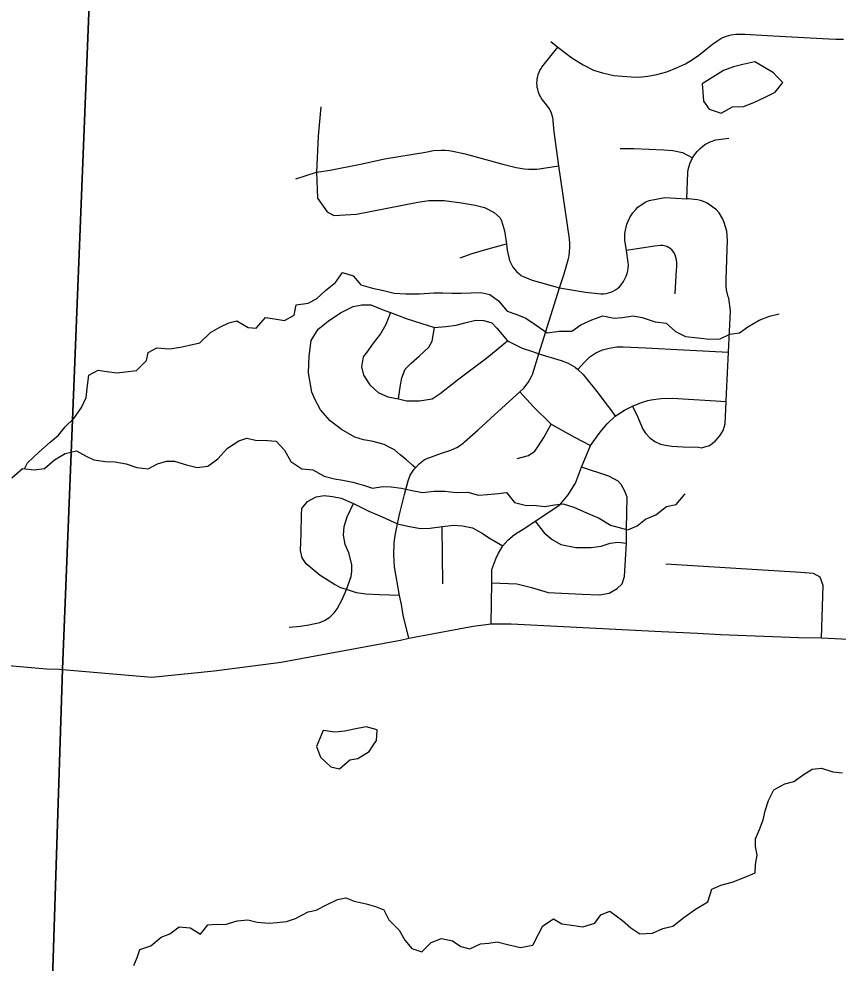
# Model space of a CAD drawing. Extents: x 114604 to 551442, y 316898 to 567001.
# Drawn here: x 194482 to 199673, y 455878 to 461862 of the extents above; entities that cross this region are included whole.
import ezdxf

# ---------------------------------------------------------------- set-up
doc = ezdxf.new("R2010")
doc.units = 0
for name, color, linetype in [('_CIVIL_CONSTRUCTION', 7, 'Continuous'), ('GE_P_Alignment_1000_Cardinal_Points', 7, 'Continuous'), ('GE_P_Alignment_500_Distances', 7, 'Continuous'), ('MT_X_Edge_Line', 7, 'Continuous'), ('PM_P_Cells', 7, 'Continuous')]:
    doc.layers.add(name, color=color, linetype=linetype)

msp = doc.modelspace()

# ---------------------------------------------------------------- linework, layer by layer
at = {"layer": '_CIVIL_CONSTRUCTION'}
for points in [[(193183, 457874.7), (193574.8, 457837.3), (194656, 457744.2), (194739.2, 457740.4), (194759.1, 457738.7), (195324.4, 457689.5), (195719.6, 457729.6), (196143.3, 457786.4), (196324.3, 457820), (196899.4, 457924.6), (196952.4, 457937.5), (197269.4, 457996), (197361.2, 458012.8), (197474.8, 458029.1), (197601, 458027.6), (197931.6, 458010.9), (198554.2, 457980.1), (198782.2, 457968.6)], [(198782.2, 457968.6), (198927.3, 457961.2), (199421.4, 457942.7), (199567.8, 457939.5)], [(199567.8, 457939.5), (199905.4, 457922.1), (199954.8, 457918.2), (200568.2, 457894.6), (200734.9, 457881), (200797.8, 457878.2)]]:
    msp.add_lwpolyline(points, dxfattribs=at)
at = {"layer": 'GE_P_Alignment_1000_Cardinal_Points'}
msp.add_line((197168.8, 458281.3), (197164.3, 458645.5), dxfattribs=at)
for points in [[(197852.4, 461717.7), (197896.6, 461681.7), (197984.6, 461615), (198057.5, 461570.8), (198122.6, 461537.6), (198180, 461520.3), (198251.8, 461503.9), (198306.6, 461497.6), (198360.6, 461493.7), (198410.4, 461493.3), (198467.6, 461499.6), (198524, 461510.1), (198587.1, 461526.6), (198648.9, 461550.5), (198706.3, 461577.5), (198749.6, 461603.5), (198789.3, 461631.3), (198835.1, 461667.1), (198877.4, 461701.9), (198910.9, 461724.3), (198936.5, 461740.5), (198965.7, 461753.1), (198995.7, 461761.3), (199027.6, 461764.2), (199081.7, 461765.5), (199261.7, 461755.2), (199612.8, 461735.8), (199657.6, 461733.2), (199707.1, 461733.6)], [(197867.5, 461214.6), (197866.7, 461225.1), (197863.1, 461243.1), (197856.5, 461263.6), (197851.6, 461274.9), (197841.2, 461293.7), (197832.5, 461306.4), (197800.6, 461348.4), (197791.4, 461361.7), (197786.7, 461369.7), (197781.1, 461380.6), (197776.3, 461391.9), (197772.2, 461403.5), (197769, 461415.4), (197766.6, 461427.5), (197765.1, 461439.7), (197764.4, 461455), (197764.8, 461467.3), (197766.4, 461482.5), (197769.5, 461497.5), (197772.8, 461509.4), (197778.1, 461523.7), (197783.2, 461534.8), (197790.7, 461548.1), (197795.7, 461555.8), (197803.1, 461565.6), (197896.6, 461681.7)], [(196395.5, 461303.5), (196378.4, 461118.7), (196367.7, 460890.1), (196373.4, 460725.5), (196436, 460638), (196478.2, 460615.9), (196620.6, 460624.9), (196717.2, 460643.5), (197009.1, 460700.3), (197079.1, 460710), (197175.8, 460711.5), (197286.9, 460696.4), (197372, 460682), (197432.9, 460666.2), (197492.9, 460634.2), (197532, 460602), (197539.3, 460582.8), (197559.3, 460519.1), (197570.7, 460436.7), (197576.3, 460396.3), (197590.8, 460329.6), (197612.4, 460288.6), (197635.6, 460260.2), (197648.9, 460247.5), (197661.2, 460238.8), (197663.3, 460236.2), (197734.7, 460206.5), (197907.7, 460156.6)], [(196952.4, 457937.5), (196917.2, 458083.1), (196906, 458150.8), (196892.5, 458208.7), (196861.9, 458390), (196856.7, 458465.7), (196859.4, 458541.5), (196865.3, 458589), (196880.9, 458661.4), (196893.6, 458720.3), (196924.7, 458847.3), (196948.8, 458935.3), (196961.6, 458969.6), (196987.1, 459008.7), (196994.3, 459016.4), (197019, 459042.8), (197049.8, 459066.6), (197062.2, 459074.8), (197160.4, 459109.6), (197219.6, 459128.5), (197260.6, 459147.3), (197297.7, 459173.1), (197304.1, 459178.5), (197392.6, 459257.1), (197495.6, 459352.7), (197656.1, 459498.2), (197682.1, 459521.6), (197709.7, 459556.5), (197730.7, 459595.8), (197735.8, 459608.9), (197776.6, 459740.2), (197907.7, 460156.6), (197936, 460246.4), (197962.6, 460335.4), (197967.6, 460360.9), (197971.1, 460386.7), (197973, 460412.6), (197973.2, 460438.6), (197971.6, 460468.2), (197904, 460929.8), (197872.5, 461146.1), (197867.5, 461214.6)], [(198750.5, 460981.5), (198769.2, 461009.1), (198781.6, 461023.4), (198798.5, 461040.8), (198813, 461053.4), (198828.4, 461064.6), (198844.7, 461074.6), (198861.8, 461083.2), (198897.8, 461095.9), (198980, 461105.6)], [(196235.9, 460847.8), (196367.7, 460890.1), (196453.5, 460902), (196656.5, 460944.1), (196798.6, 460974.5), (197058.4, 461017.6), (197108.3, 461027.2), (197157.3, 461030.7), (197182, 461030), (197206.5, 461027.8), (197230.8, 461023.9), (197310.5, 461006.8), (197548.3, 460941.8), (197631.9, 460919.9), (197658, 460914.8), (197684.4, 460911.3), (197711, 460909.4), (197737.6, 460909), (197764.3, 460910.2), (197904, 460929.8)], [(198291.8, 461040.1), (198378.2, 461040.3), (198568, 461031.9), (198626.4, 461027.5), (198686.6, 461014.2), (198750.5, 460981.5)], [(198724.4, 460720.5), (198713.9, 460721.5), (198720.7, 460887.4), (198723.1, 460906.2), (198732.6, 460943), (198750.5, 460981.5)], [(197907.7, 460156.6), (198072, 460130.2), (198169.3, 460119), (198185.4, 460119.3), (198201.5, 460121.3), (198217.2, 460124.7), (198232.5, 460129.8), (198247.3, 460136.3), (198261.3, 460144.3), (198274.5, 460153.6), (198286.7, 460164.2), (198297.8, 460175.9), (198313.6, 460197.9), (198329.7, 460230.3), (198335.6, 460247.4), (198339.9, 460264.9), (198342.7, 460282.8), (198343.9, 460300.8), (198343.4, 460318.9), (198332.2, 460394.9), (198322, 460460.5), (198321.3, 460481), (198322.2, 460501.5), (198324.6, 460521.8), (198328.7, 460541.9), (198334.3, 460561.7), (198341.4, 460580.9), (198354.1, 460606.3), (198371.5, 460631.9), (198390.1, 460654), (198404.5, 460667.8), (198436.5, 460691.7), (198453.7, 460701.6), (198475, 460711.5), (198575.4, 460729.2), (198713.9, 460721.5)], [(198966, 459488.1), (198978.7, 459749.8), (198991, 460012.5), (198979.3, 460091), (198976, 460101.3), (198966.1, 460145.1), (198963.5, 460167.5), (198963.1, 460212.4), (198971.3, 460459.8), (198967.2, 460517.5), (198951.4, 460571.9), (198940.1, 460596.8), (198917.9, 460632.5), (198901.3, 460650.7), (198887.6, 460663.2), (198871.4, 460675.8), (198854.9, 460686.5), (198837.7, 460695.7), (198819.8, 460703.5), (198801.3, 460709.9), (198782.4, 460714.6), (198724.4, 460720.5)], [(197278.3, 460348.1), (197353.9, 460374.2), (197456.2, 460405.4), (197570.7, 460436.7)], [(198640.2, 460120), (198648.8, 460274.4), (198650.5, 460286.3), (198651.4, 460302.5), (198650.8, 460318.8), (198648.6, 460334.9), (198639.4, 460366), (198632.6, 460380.7), (198627, 460388.4), (198618.3, 460397.8), (198608.6, 460406), (198586.4, 460418.4), (198561.8, 460424.9), (198549.1, 460425.9), (198509.9, 460421), (198332.2, 460394.9)], [(196994.3, 459016.4), (196978.9, 459032), (196938.3, 459066.8), (196897.8, 459099.7), (196861.9, 459129.9), (196841.4, 459142.4), (196796.1, 459164), (196726.8, 459183.5), (196664.9, 459193.4), (196611.2, 459211.5), (196526.4, 459260.4), (196454, 459315.5), (196393.7, 459385.1), (196356.1, 459452.9), (196338.3, 459496.2), (196317, 459618.7), (196320.3, 459725.1), (196333.9, 459823.4), (196378.3, 459895.3), (196441.3, 459946.9), (196520.7, 459998.6), (196600.1, 460040.1), (196655.3, 460050.7), (196712.5, 460049), (196784.3, 460020.9), (196835.5, 460000.9), (196936, 459962.7), (197034.3, 459930.7), (197116.3, 459906.7), (197187.8, 459911.4), (197253.2, 459920), (197308.2, 459934.7), (197377.6, 459951.6), (197428.8, 459949.9), (197477.9, 459935.9), (197510.9, 459901.4), (197576.9, 459822.1), (197671.4, 459775.5), (197736, 459754.3), (197776.6, 459740.2), (197917.4, 459697.4), (197963.2, 459680.4), (198006.2, 459654.6), (198023.6, 459639.9), (198057.9, 459608.2), (198151.4, 459489.4), (198193.7, 459433), (198236.3, 459377.8), (198260.5, 459343.3)], [(196835.5, 460000.9), (196807.4, 459925), (196773.1, 459865.4), (196726.5, 459807.8), (196686, 459750.3), (196663.8, 459719.4), (196652, 459655.9), (196664.6, 459604.9), (196705.9, 459541.8), (196757.4, 459495.1), (196818.9, 459466.9), (196886.5, 459455.1), (196937.7, 459441.2), (197019.5, 459441.8), (197101.1, 459454.7), (197152, 459487.7), (197269.9, 459580.6), (197447.3, 459714.2), (197576.9, 459822.1)], [(196886.5, 459455.1), (196898.2, 459528.8), (196908, 459586.2), (196930.1, 459641.5), (196966.6, 459680.7), (197017.4, 459724), (197078.3, 459781.7), (197100.6, 459818.7), (197116.3, 459906.7)], [(198023.6, 459639.9), (198066, 459687.4), (198100.4, 459720.9), (198137.9, 459746.5), (198179.3, 459765.1), (198221.2, 459775.8), (198270.5, 459783), (198311.4, 459783), (198454.7, 459776.3), (198693.3, 459763.5), (198978.7, 459749.8)], [(197474.8, 458029.1), (197478, 458287.6), (197478.6, 458372.3), (197504, 458440.9), (197520.4, 458476.1), (197547.7, 458522.5), (197580.8, 458557.9), (197623, 458593.4), (197693.2, 458638.7), (197753.6, 458679.3), (197910, 458782.2), (197963.2, 458845.4), (198008.8, 458919.7), (198046.9, 459021.7), (198103.2, 459158.9), (198164.5, 459243.6), (198209.6, 459296.2), (198260.5, 459343.3), (198283.2, 459359.7), (198319.1, 459382.2), (198370.4, 459407.9), (198426.3, 459431.4), (198466.6, 459442.8), (198487.3, 459447.6), (198549.3, 459456.7), (198623.2, 459457.5), (198963.5, 459438)], [(197656.1, 459498.2), (197742.6, 459403.2), (197854.8, 459292.6), (198001.6, 459211.3), (198103.2, 459158.9)], [(198370.4, 459407.9), (198402.1, 459342.1), (198435.4, 459262.5), (198452, 459236.4), (198479.3, 459206.7), (198511.9, 459182.8), (198547.4, 459166.6), (198579.1, 459160.2), (198618.4, 459154.9), (198691.8, 459150.9), (198787.1, 459148), (198807.8, 459143.6), (198857.3, 459158.2), (198894.3, 459186.8), (198922.3, 459220.6), (198945.1, 459252.6), (198957.2, 459295.2), (198963.5, 459438), (198966, 459488.1)], [(197638, 459076.8), (197710, 459095.8), (197751, 459122.9), (197773.4, 459156.1), (197808, 459209.9), (197854.8, 459292.6)], [(197478, 458287.6), (197637, 458282.5), (197729.5, 458257.7), (197834.6, 458226.6), (198051, 458215.4), (198162.3, 458213.1), (198222.7, 458223), (198273.4, 458252), (198305, 458280.9), (198319.3, 458328.2), (198331.3, 458539.3), (198331.7, 458632), (198336, 458831.6), (198319.8, 458872.9), (198297.3, 458910.9), (198278, 458933), (198220.5, 458964.4), (198046.9, 459021.7)], [(196892.5, 458208.7), (196766.4, 458211.6), (196681.1, 458216.3), (196621.3, 458225.7), (196557.5, 458245.3), (196522.2, 458256.7), (196482.4, 458276.9), (196391.7, 458334.7), (196301.6, 458407.7), (196275.9, 458447.3), (196266.7, 458492.7), (196270.9, 458598.9), (196272.1, 458721.9), (196275.6, 458759.3), (196310.7, 458802.5), (196366.5, 458832.8), (196416.9, 458840.6), (196469.2, 458835.4), (196523.4, 458824.5), (196602.1, 458791.5), (196699.5, 458741.8), (196783.8, 458707), (196880.9, 458661.4)], [(196557.5, 458245.3), (196587.4, 458328.1), (196592, 458358.9), (196591.8, 458404), (196572.6, 458477.5), (196549.8, 458531.5), (196538.2, 458591.2), (196543.4, 458645.4), (196561.6, 458707.2), (196602.1, 458791.5)], [(197753.6, 458679.3), (197809.6, 458605.8), (197859.8, 458563.6), (197915.5, 458530.7), (198009.9, 458512.9), (198107.9, 458511.8), (198170.7, 458519.7), (198227.8, 458538.5), (198277.7, 458546.3), (198331.3, 458539.3)], [(196880.9, 458661.4), (196947.3, 458646.5), (197025.8, 458631.6), (197088.6, 458633.9), (197164.3, 458645.5), (197238.2, 458653.4), (197293.6, 458648.3), (197356.6, 458635.8), (197414.1, 458604.8), (197467.9, 458570), (197547.7, 458522.5)], [(199567.8, 457939.5), (199577.3, 458271), (199557.9, 458324.9), (199516.4, 458346.9), (199436.8, 458352.7), (198991.3, 458381.3), (198580.8, 458407)], [(196195, 458006.8), (196267.2, 458013.6), (196319.2, 458021.8), (196388.6, 458036.7), (196417.5, 458048.7), (196451.4, 458070.3), (196480.4, 458098.3), (196498.6, 458124), (196530.1, 458182.4), (196557.5, 458245.3)]]:
    msp.add_lwpolyline(points, dxfattribs=at)
at = {"layer": 'GE_P_Alignment_500_Distances'}
for points in [[(195626.9, 478683.1), (195326.5, 471858.6), (195040.1, 464746.1), (194758, 457741.5), (194606.7, 453032), (194559.6, 451565), (194534.6, 450787.1), (194498.6, 450788.7), (189135.1, 451027), (187658.9, 451091.3), (187073.4, 451122.5), (185831.4, 451190.3), (184719.1, 451230.2), (180983.3, 451413.1), (180912.9, 451416.4), (178654.1, 451485.6)], [(194606.7, 453032), (194758, 457741.5), (195040.1, 464746.1), (195326.5, 471858.6), (195626.9, 478683.1)]]:
    msp.add_lwpolyline(points, dxfattribs=at)
at = {"layer": 'MT_X_Edge_Line'}
for points in [[(199286.7, 461495.4), (199262.5, 461520.1), (199196.3, 461559.7), (199144.1, 461589.4), (199068.3, 461572.9), (199010.4, 461558.4), (198946.7, 461534), (198879.1, 461491.4), (198811.4, 461450.9)], [(198811.4, 461450.9), (198820.3, 461340.8), (198856.6, 461288.9), (198930.8, 461263.4), (199002.4, 461303.9), (199072.3, 461306.4), (199138.1, 461330.9), (199205.8, 461363.5), (199273.5, 461398), (199322.9, 461458.4), (199286.7, 461495.4)], [(196409, 457353.1), (196367.8, 457250.7), (196392.3, 457182.7), (196458.7, 457123.1), (196512.8, 457109.4), (196578.3, 457166), (196630.2, 457174.3), (196701.8, 457218.9), (196725.1, 457255.1)], [(196725.1, 457255.1), (196747.2, 457289.3), (196752.7, 457357.5), (196682.6, 457375), (196606.8, 457360.5), (196546.9, 457348.1), (196483, 457341.6), (196409, 457353.1)]]:
    msp.add_lwpolyline(points, dxfattribs=at)
at = {"layer": 'PM_P_Cells'}
for points in [[(194517.3, 459011.3), (194535.4, 459049.3), (194608.8, 459115.9), (194680.3, 459178.5), (194731.9, 459223), (194775.5, 459277.4), (194829, 459329.8), (194878.4, 459398.3), (194907.9, 459462.6), (194917.3, 459538.8), (194924.8, 459603), (194984.5, 459635.4), (195038.5, 459627.8), (195104.6, 459618.2), (195156.5, 459624.6), (195226.3, 459633.1), (195289.8, 459697.6), (195301.4, 459747.8), (195355.1, 459776.2), (195437.1, 459770.8), (195505, 459781.2), (195562.8, 459793.7), (195628.7, 459808.1), (195696.1, 459874.7), (195755.8, 459909.2), (195811.5, 459935.6), (195863.4, 459948), (195933.7, 459906.4), (195985.6, 459902.8), (196045.1, 459969.3), (196101.1, 459961.7), (196165.1, 459950.1), (196226.8, 459984.6), (196238.3, 460048.7), (196314.2, 460061.3), (196367.9, 460087.7), (196425.5, 460140.2), (196489, 460190.7), (196532.5, 460255.1), (196600.6, 460233.6), (196649, 460175.8), (196723.1, 460156.3), (196791.2, 460140.7), (196859.2, 460123.1), (196933.2, 460119.6), (197021.1, 460120.3), (197111, 460124.9), (197167, 460125.3), (197226.9, 460123.7), (197284.9, 460124.1), (197346.8, 460126.5), (197408.8, 460126.9), (197466.8, 460115.3), (197521.1, 460075.6), (197575.5, 460009.9), (197637.6, 459988.3), (197693.8, 459964.6), (197760.1, 459921), (197828.4, 459871.4), (197904.3, 459881.9), (197986.2, 459882.5), (198041.8, 459922.9), (198111.5, 459955.5), (198181.3, 459980), (198253.3, 459964.4), (198307.3, 459968.8), (198371.1, 459979.3), (198431.2, 459969.7), (198513.3, 459942.2), (198583.3, 459932.7), (198641.7, 459881), (198705.9, 459849.4), (198783.9, 459839.9), (198857.9, 459832.4), (198925.8, 459834.8), (198987.5, 459863.3), (199047.4, 459871.7), (199101.1, 459910.2), (199172.7, 459952.7), (199238.5, 459977.2), (199298.3, 459993.7)], [(194436.2, 458954.5), (194503.7, 459013), (194577.7, 459003.5), (194643.6, 459012), (194707.1, 459068.5), (194774.8, 459107.1), (194846.6, 459125.6), (194904.8, 459093.9), (194956.9, 459068.2), (195030.9, 459056.7), (195088.9, 459055.1), (195161, 459041.6), (195229.1, 459020), (195301.1, 459010.5), (195360.8, 459043), (195416.6, 459059.4), (195468.6, 459059.7), (195544.7, 459036.2), (195610.8, 459018.6), (195678.7, 459027.1), (195742.2, 459073.6), (195803.7, 459142.2), (195875.2, 459188.7), (195927.1, 459205.1), (195981.1, 459191.5), (196057.1, 459190), (196111.1, 459186.4), (196165.5, 459128.6), (196206, 459056.8), (196274.3, 459011.2), (196344.3, 459003.6), (196416.5, 458964.1), (196482.6, 458946.5), (196534.6, 458938.8), (196598.7, 458925.2), (196670.8, 458905.7), (196722.9, 458888), (196788.8, 458898.5), (196840.7, 458896.9), (196906.7, 458887.3), (196962.8, 458875.7), (197038.8, 458860.1), (197112.7, 458868.7), (197180.7, 458869.1), (197252.7, 458859.6), (197326.6, 458862.1), (197394.7, 458844.6), (197450.6, 458847), (197520.5, 458853.4), (197572.4, 458859.8), (197622.9, 458798), (197688.9, 458780.5), (197758.9, 458778.9), (197814.9, 458771.3), (197874.8, 458781.7), (197930.7, 458788.1), (197998.8, 458766.6), (198079, 458731.1), (198159.2, 458697.6), (198229.5, 458654), (198285.6, 458638.3), (198339.6, 458624.7), (198399.4, 458649.1), (198453, 458691.6), (198516.7, 458720), (198584.3, 458772.6), (198646.1, 458785), (198703.6, 458851.6)], [(199508.4, 457108), (199568.3, 457114.4), (199638.4, 457090.8), (199700.4, 457083.2)], [(195209.4, 455864.2), (195231, 455914.5), (195248.6, 455964.7), (195318.4, 455987.2), (195383.9, 456043.8), (195437.7, 456064.2), (195497.3, 456108.7), (195567.3, 456101.1), (195633.6, 456061.5), (195679.1, 456121.9), (195733, 456126.3), (195789, 456122.7), (195864.7, 456147.2), (195932.6, 456151.7), (195990.7, 456138.1), (196064.7, 456130.6), (196118.6, 456135), (196178.5, 456141.4), (196234.3, 456161.8), (196313.9, 456202.4), (196365.8, 456214.8), (196431.5, 456247.3), (196501.2, 456281.9), (196553.1, 456292.2), (196607.2, 456270.6), (196683.2, 456255.1), (196741.3, 456237.4), (196793.5, 456215.7), (196825.9, 456151.8), (196890.4, 456086.2), (196926.8, 456024.3), (196971.2, 455970.5), (197035.3, 455950.9), (197094.8, 456009.4), (197160.6, 456033.9), (197228.6, 456020.4), (197282.9, 455984.7), (197338.9, 455969), (197406.6, 455999.6), (197458.6, 456005.9), (197512.5, 456012.3), (197578.5, 455996.7), (197660.6, 455977.2), (197738.4, 455991.8), (197773.9, 456062.2), (197801.4, 456114.5), (197869, 456159), (197921.2, 456127.3), (197983.3, 456119.7), (198055.3, 456108.2), (198131, 456130.8), (198168.6, 456185.1), (198226.4, 456207.5), (198306.8, 456148), (198359.1, 456102.3), (198417.3, 456064.6), (198497.3, 456067.2), (198561, 456097.6), (198624.8, 456112.1), (198694.3, 456166.7), (198769.8, 456221.3), (198847.4, 456265.9), (198872.8, 456346.2), (198930.5, 456372.7), (199000.3, 456391.2), (199078, 456421.8), (199147.8, 456450.3), (199149.4, 456502.4), (199158.9, 456562.6), (199148.5, 456616.6), (199148.1, 456666.7), (199173.6, 456725), (199197.1, 456787.2), (199210.7, 456843.4), (199232.2, 456909.7), (199265.6, 456976.1), (199335.3, 457014.6), (199391.1, 457029), (199456.7, 457075.6), (199508.4, 457108)]]:
    msp.add_lwpolyline(points, dxfattribs=at)

doc.saveas('drawing.dxf')
